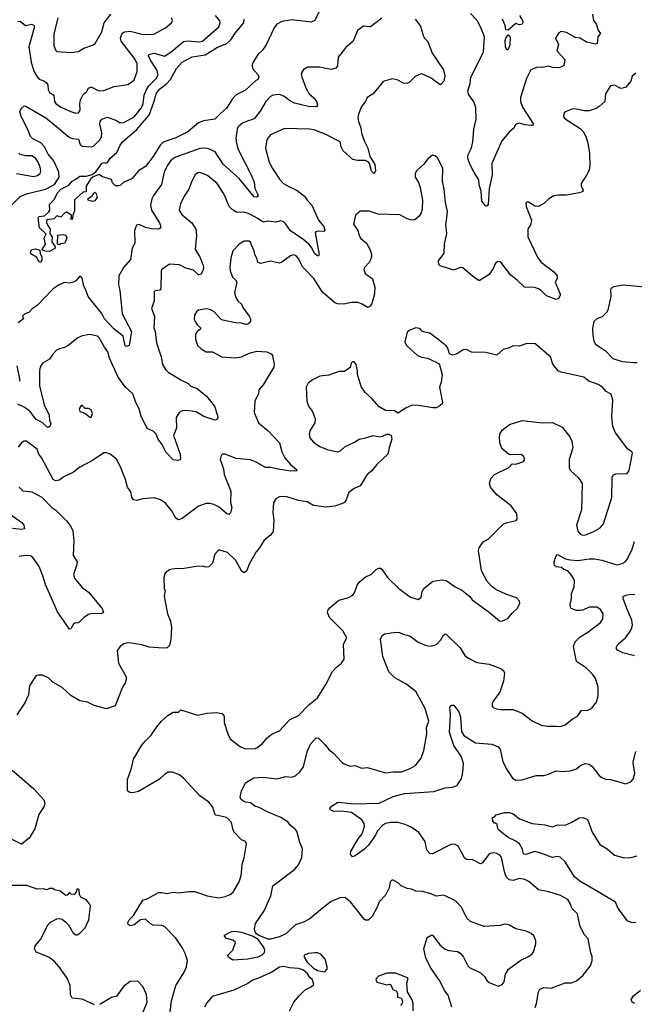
# Model space of a CAD drawing. Extents: x 1690054 to 1842981, y 782881 to 914114.
# Tile 479 of 656: x 1796260 to 1801122, y 820218 to 828001. Entities that reach past the tile are written whole.
import ezdxf

# ---------------------------------------------------------------- set-up
doc = ezdxf.new("R2010")
doc.units = 0

msp = doc.modelspace()

# ---------------------------------------------------------------- linework, layer by layer
at = {"layer": '0CON10XD'}
for points in [[(1798635.6, 828075), (1798595, 827993.8), (1798565, 827981.2), (1798415, 828000.8), (1798335, 827987.5), (1798293.8, 827966.2), (1798273.3, 827936.7), (1798208.5, 827801.5), (1798179.5, 827760.5), (1798144.7, 827725.3), (1798105.7, 827665), (1798099.2, 827645), (1798102, 827615), (1798146.2, 827565), (1798151.2, 827545), (1798145, 827527.5), (1798125, 827517.5), (1798046.9, 827443.1), (1797973, 827407), (1797944.4, 827375), (1797895, 827300), (1797849.7, 827260.3), (1797805, 827213.3), (1797715, 827202), (1797675, 827186.2), (1797590, 827115), (1797495, 827067.5), (1797395, 827033.8), (1797371.2, 827008.8), (1797315, 826918.1), (1797255, 826841.2), (1797198.8, 826805), (1797147.3, 826742.7), (1797083, 826717), (1797057, 826693), (1797045, 826687.5), (1797018.3, 826688.3), (1796995, 826710), (1796986.1, 826736.1), (1796915, 826758), (1796887.5, 826777.5), (1796840.3, 826759.7), (1796819.9, 826740.1), (1796786.2, 826685), (1796785, 826640), (1796761.7, 826638.3), (1796693, 826577), (1796692.5, 826485), (1796682.5, 826465), (1796675, 826420), (1796662.5, 826425), (1796670, 826435), (1796670, 826455), (1796630.7, 826479.3), (1796615, 826472.5), (1796585, 826440), (1796555, 826450), (1796532.5, 826427.5), (1796475, 826417.5), (1796473.3, 826396.7), (1796482, 826375), (1796500, 826345), (1796498.3, 826308.3), (1796517.5, 826285), (1796513.3, 826245), (1796540, 826205), (1796538.3, 826191.7), (1796495, 826168), (1796460.8, 826170.8), (1796440, 826180), (1796437.5, 826185), (1796463.3, 826225), (1796453, 826273), (1796470, 826305), (1796416.7, 826355), (1796405.6, 826435), (1796410.8, 826445), (1796455, 826450), (1796489.4, 826480.6), (1796498.1, 826495), (1796495, 826539.2), (1796531.5, 826578.5), (1796562, 826635), (1796585, 826661.3), (1796647.5, 826692.5), (1796673.8, 826725), (1796705, 826739.2), (1796735, 826762.5), (1796785, 826762.5), (1796833.5, 826776.5), (1796861.5, 826798.5), (1796908.9, 826865), (1796925, 826872.1), (1796945, 826866.9), (1796955, 826871.2), (1796974.4, 826905), (1797029.1, 826950.9), (1797055, 827010), (1797074, 827035), (1797186.8, 827133.2), (1797213.3, 827165), (1797283.5, 827246.5), (1797321.5, 827348.5), (1797338.6, 827415), (1797365, 827451.1), (1797418.1, 827491.9), (1797452, 827528), (1797499.2, 827615), (1797545, 827664.2), (1797623.3, 827706.7), (1797727, 827723), (1797825, 827783.6), (1797898.4, 827811.6), (1797929.8, 827840.2), (1797964.9, 827895.1), (1798032, 827975), (1798035.4, 828005)], [(1800790, 828045), (1800799.2, 827995), (1800821.7, 827961.7), (1800835.4, 827915.4), (1800854, 827895), (1800833.9, 827866.1), (1800828.8, 827811.2), (1800815, 827806), (1800745, 827822.5), (1800695, 827853.8), (1800655, 827860), (1800585, 827900), (1800542.3, 827907.7), (1800525, 827897.5), (1800497.5, 827855), (1800521.2, 827805), (1800510, 827755), (1800572, 827685), (1800563.3, 827635), (1800525, 827620.6), (1800475, 827623.1), (1800445, 827634.2), (1800392.9, 827622.9), (1800355, 827625.8), (1800302.5, 827605), (1800268.9, 827535), (1800222.2, 827385), (1800221.1, 827355), (1800237.9, 827307.9), (1800325.8, 827174.2), (1800317.5, 827165), (1800305, 827164.4), (1800255, 827170), (1800215, 827181.9), (1800187.5, 827175), (1800176.4, 827163.6), (1800171.2, 827145), (1800130, 827110), (1800075, 827042.5), (1799994.7, 826865), (1799997.8, 826775), (1799973, 826667), (1799965, 826540), (1799955, 826526.7), (1799945, 826528.8), (1799917.1, 826565), (1799911.4, 826645), (1799895.7, 826695.7), (1799891.2, 826735), (1799855, 826793.3), (1799822.7, 826852.7), (1799806.9, 826895), (1799805.6, 826915), (1799808.9, 826935), (1799833.2, 826986.8), (1799844.5, 827035.5), (1799852.5, 827135), (1799871.2, 827215), (1799867.6, 827307.6), (1799852.4, 827352.4), (1799810.7, 827410.7), (1799804.3, 827435.7), (1799822.9, 827495), (1799829.4, 827545), (1799928.5, 827745), (1799936.9, 827865), (1799909.1, 827939.1), (1799878, 827995), (1799825, 828050)], [(1796156.3, 826493.7), (1796265, 826603.5), (1796315, 826623.6), (1796465, 826661.1), (1796535, 826697.8), (1796571, 826755), (1796569.2, 826795), (1796529.6, 826885), (1796485, 826938.8), (1796456.9, 826996.9), (1796427.4, 827027.4), (1796365, 827057.6), (1796345, 827077.1), (1796323.5, 827133.5), (1796271.9, 827235), (1796262, 827275), (1796270.5, 827299.5), (1796295, 827320), (1796307.9, 827317.9), (1796468, 827225), (1796553.3, 827153.3), (1796650.9, 827070.9), (1796675, 827061.4), (1796725.3, 827055.3), (1796737.8, 827015), (1796751.8, 827001.8), (1796825, 826994.4), (1796845, 827001.4), (1796895, 827050), (1796907, 827073), (1796909.6, 827105), (1796892.7, 827175), (1796895.6, 827195), (1796909.2, 827215), (1796955, 827230), (1797025, 827203.8), (1797055, 827186.2), (1797085, 827187.2), (1797165, 827232.2), (1797222.5, 827305), (1797235.6, 827334.4), (1797244.8, 827405), (1797262, 827448), (1797285, 827480.8), (1797338.6, 827535), (1797354.3, 827565), (1797345.2, 827605), (1797295, 827679.5), (1797277.9, 827715), (1797281.5, 827725), (1797325, 827735.3), (1797405, 827713.1), (1797455.5, 827745), (1797555, 827828.8), (1797585, 827834.6), (1797683.8, 827826.2), (1797705, 827832.1), (1797835.8, 827945), (1797845.7, 827975), (1797842.2, 827992.2), (1797810, 828035)], [(1796245, 827985.7), (1796265, 827990), (1796305, 827955.6), (1796355, 827964.2), (1796374.3, 827954.3), (1796375.6, 827935), (1796332.5, 827785), (1796351.2, 827665), (1796372.8, 827592.8), (1796397.9, 827547.9), (1796415, 827530.6), (1796455, 827515.8), (1796471.9, 827501.9), (1796481.4, 827485), (1796486.5, 827445), (1796495.4, 827425.4), (1796530, 827405), (1796534.4, 827355), (1796545, 827339.2), (1796585, 827309.4), (1796665, 827274), (1796705, 827261.2), (1796725, 827264), (1796739.2, 827285), (1796736.4, 827336.4), (1796741.8, 827368.2), (1796761.8, 827408.2), (1796789.2, 827430.8), (1796805, 827460), (1796825, 827469.4), (1796885, 827439.2), (1796925, 827441.4), (1797006.7, 827473.3), (1797115, 827488.6), (1797145, 827505.7), (1797164.3, 827525), (1797188.3, 827591.7), (1797190.5, 827655), (1797167.7, 827695), (1797061.7, 827831.7), (1797057.3, 827855), (1797066.9, 827885), (1797075, 827897.5), (1797090, 827905), (1797135, 827910.5), (1797225, 827886.9), (1797315, 827884.5), (1797413.7, 827936.3), (1797462, 827975), (1797469.2, 827995), (1797462, 828015)], [(1796562.2, 828015), (1796531.1, 827885), (1796530, 827795), (1796545, 827757.5), (1796555, 827748.8), (1796665, 827740), (1796725, 827749.2), (1796766.7, 827775), (1796835, 827799.2), (1796856.6, 827813.4), (1796911.1, 827905), (1796929.4, 827975), (1796980.8, 828045)], [(1799125, 828013.8), (1799035, 827944), (1798980.7, 827949.3), (1798932.5, 827915), (1798898.7, 827831.3), (1798840.3, 827779.7), (1798780.6, 827705), (1798774.2, 827635.8), (1798761.7, 827618.3), (1798725, 827608.1), (1798667.9, 827617.9), (1798634.3, 827625.7), (1798535.9, 827624.1), (1798505, 827607.5), (1798486.7, 827575), (1798492, 827545), (1798525.5, 827455.5), (1798549.2, 827415), (1798589.8, 827379.8), (1798607.5, 827355), (1798616.2, 827325), (1798607.1, 827312.9), (1798545, 827314.5), (1798435, 827340), (1798395, 827360.6), (1798350, 827395), (1798315, 827408.9), (1798265, 827403.1), (1798245, 827392.9), (1798206.7, 827353.3), (1798163.1, 827276.9), (1798115, 827217.1), (1798024, 827186), (1797987.6, 827152.4), (1797980, 827135), (1797970.8, 827065), (1797974.5, 827025), (1797988.8, 826975), (1798092.2, 826775), (1798114.4, 826715.6), (1798120, 826665), (1798141.9, 826625), (1798145.7, 826605), (1798132.1, 826597.9), (1798115, 826601.2), (1797995.7, 826745.7), (1797868.4, 826858.4), (1797806, 826956), (1797755, 826979.6), (1797725, 826984.6), (1797685, 826981.5), (1797488.1, 826911.9), (1797453.3, 826885), (1797425.6, 826845), (1797404.2, 826795), (1797381.7, 826698.3), (1797318.5, 826611.5), (1797305.5, 826585), (1797295.5, 826535), (1797303.1, 826495), (1797366.5, 826395), (1797375.8, 826364.2), (1797369.4, 826350.6), (1797355, 826344.3), (1797301.8, 826348.2)], [(1799388, 828005), (1799430.5, 827950.5), (1799450.6, 827875), (1799461.4, 827855), (1799488, 827828), (1799521.8, 827735), (1799611.4, 827605), (1799624, 827555), (1799615.8, 827515), (1799595, 827490), (1799585, 827486.7), (1799515, 827537.5), (1799455, 827568.6), (1799435, 827571.4), (1799389.1, 827550.9), (1799343, 827507), (1799322.7, 827497.3), (1799295, 827498.6), (1799245, 827524.4), (1799207.3, 827532.7), (1799135, 827511.2), (1799055.7, 827414.3), (1799010, 827385), (1798995, 827353.3), (1798964.3, 827315.7), (1798939.4, 827255), (1798934.5, 827225), (1798939.5, 827195), (1798959.5, 827145), (1798962.7, 827102.7), (1798987.9, 827037.9), (1799014.4, 826985), (1799030, 826920), (1799068.9, 826855), (1799075.7, 826805), (1799065, 826782.5), (1799043.3, 826805), (1799027.5, 826865), (1799016.7, 826876.7), (1798995, 826887.5), (1798933.2, 826886.8), (1798895, 826895.5), (1798818.1, 826965), (1798802.5, 826995), (1798794, 827034), (1798676.2, 827095), (1798595, 827127.5), (1798555.4, 827135.4), (1798355, 827139.4), (1798245, 827089.2), (1798215.6, 827054.4), (1798205.8, 826985), (1798234.3, 826875), (1798258.6, 826825), (1798315, 826740), (1798346.6, 826706.6), (1798388.8, 826681.2), (1798455, 826650), (1798512.5, 826605), (1798533, 826573), (1798570.8, 826535), (1798622.5, 826415), (1798667.1, 826365), (1798673.8, 826336.2), (1798665, 826326.7), (1798625, 826330), (1798602.5, 826325), (1798596.7, 826315), (1798630, 826145), (1798625, 826134.3), (1798615, 826134.5), (1798595, 826149.5), (1798569.3, 826199.3), (1798546.2, 826226.2), (1798499.7, 826265), (1798401.2, 826331.2), (1798366.2, 826385), (1798345, 826404.5), (1798325, 826410.9), (1798285, 826400.8), (1798225, 826409.3), (1798185, 826399.3), (1798145, 826429.6), (1798075, 826466.2), (1798035, 826478.6), (1797985.8, 826475.8), (1797970.9, 826480.9), (1797939.7, 826499.7), (1797915.8, 826525), (1797886.9, 826595), (1797874.4, 826625), (1797822.5, 826705), (1797745, 826769.4), (1797685, 826792.9), (1797669.7, 826790.3), (1797649.2, 826775), (1797621.4, 826725), (1797598, 826662), (1797560, 826605), (1797532.5, 826545), (1797522, 826495), (1797542, 826462), (1797622.5, 826395), (1797653.1, 826345), (1797657.5, 826295), (1797648.9, 826185), (1797684.4, 826125), (1797710, 826065), (1797713.3, 826045), (1797707.8, 826015), (1797692.7, 825987.3), (1797675, 825982.5), (1797635, 826020.9), (1797575, 826035.4), (1797525, 826064), (1797445, 826068.8), (1797385, 826026), (1797378, 826015), (1797377.3, 825872.7), (1797368.1, 825861.9), (1797350.5, 825860.5)], [(1800212.5, 828035), (1800237.1, 827995), (1800240.8, 827975), (1800235, 827966.2), (1800215, 827960.8), (1800185, 827970), (1800125, 827918), (1800105, 827920), (1800101.5, 827955), (1800079.1, 828005)], [(1800115, 827760), (1800102.2, 827782.2), (1800100.8, 827835), (1800105, 827855.8), (1800125, 827880), (1800135, 827873.3), (1800138.9, 827858.9), (1800137.2, 827802.8), (1800128.1, 827771.9), (1800115, 827760)], [(1801135, 827576.7), (1801106.2, 827555), (1801094, 827515), (1801052.5, 827465), (1801015, 827456.2), (1800965, 827483.3), (1800935, 827476.7), (1800894.2, 827415.8), (1800888, 827355), (1800845, 827313.3), (1800821.2, 827298.8), (1800765, 827279.2), (1800725, 827280), (1800665, 827294.2), (1800634.4, 827295.6), (1800582.5, 827275), (1800566.4, 827263.6), (1800560.7, 827240.7), (1800566.7, 827225), (1800582.1, 827212.1), (1800695, 827140), (1800716.6, 827116.6), (1800737.5, 827077.5), (1800755, 827027.5), (1800766.7, 826945), (1800770, 826845), (1800765.4, 826815), (1800749.8, 826780.2), (1800701.4, 826705), (1800702.5, 826685), (1800716.7, 826655), (1800715, 826643.3), (1800687.6, 826632.4), (1800586.2, 826613.8), (1800525, 826614.4), (1800485, 826607.1), (1800445, 826585.8), (1800405, 826548), (1800365, 826523.8), (1800336.1, 826526.1), (1800285, 826557.5), (1800275, 826560), (1800265, 826550), (1800267.5, 826525), (1800310, 826415), (1800303.3, 826385), (1800280, 826345), (1800280, 826285), (1800357.6, 826117.6)], [(1796235, 826784.5), (1796368.3, 826761.7), (1796401.7, 826768.3), (1796422, 826785), (1796427.1, 826805), (1796423.1, 826835), (1796406.7, 826875), (1796385.7, 826905), (1796355, 826925.6), (1796305, 826925.6), (1796265, 826934.3), (1796252.2, 826945)], [(1800357.6, 826117.6), (1800385, 826082.9), (1800485, 826007.5), (1800511.4, 825975), (1800512.9, 825955), (1800496, 825925), (1800536.9, 825825), (1800522.7, 825797.3), (1800505, 825788), (1800427.9, 825817.9), (1800385, 825861.1), (1800365, 825872.9), (1800333.6, 825883.6), (1800252.5, 825885), (1800199.3, 825939.3), (1800145, 825980), (1800065, 826083.3), (1800045, 826090), (1800023.3, 826075), (1800006.7, 826035), (1799973.9, 825986.1), (1799895, 825937.5), (1799842.7, 825972.7), (1799765, 826038.8), (1799745, 826041.2), (1799695, 826021.2), (1799586.2, 826056.2), (1799576.2, 826066.2), (1799572, 826095), (1799617.5, 826155), (1799620.6, 826225), (1799638.3, 826311.7), (1799631.9, 826385), (1799635.5, 826414.5), (1799644.4, 826485), (1799628.1, 826555), (1799618.7, 826661.3), (1799605.4, 826725), (1799606.7, 826825), (1799567.5, 826905), (1799547.5, 826925), (1799525, 826928.8), (1799488.3, 826901.7), (1799453.8, 826855), (1799402.3, 826807.7), (1799388.8, 826785), (1799388.8, 826755), (1799415, 826712.5), (1799428, 826675), (1799447.5, 826575), (1799444.1, 826504.1), (1799435.4, 826474.6), (1799416.4, 826443.6), (1799385, 826418), (1799364.1, 826415.9), (1799325, 826427.1), (1799268.3, 826458.3), (1799095, 826462.9), (1799025, 826487.5), (1798954.2, 826485.8), (1798916.7, 826455), (1798900, 826385), (1798936.2, 826335), (1798944.3, 826294.3), (1798959.7, 826269.7), (1799004.2, 826234.2), (1799032.7, 826182.7), (1799044, 826145), (1799044, 826125), (1799028, 826085), (1798987.7, 826042.3), (1798981.2, 826025), (1798992, 825995), (1799050.9, 825950.9), (1799070, 825885), (1799066.6, 825833.4), (1799045, 825757.5), (1799033.3, 825735), (1799015, 825726.2), (1798965, 825755.8), (1798935, 825764.2), (1798885, 825764.2), (1798825, 825752.9), (1798775, 825754.4), (1798753.7, 825763.7), (1798655, 825845.8), (1798586.7, 825955), (1798499.2, 826045), (1798464.2, 826115), (1798445, 826137.5), (1798425, 826140.8), (1798403.3, 826135), (1798335, 826084.2), (1798315, 826075.7), (1798245, 826091.2), (1798163.9, 826073.9), (1798143.9, 826083.9), (1798136.2, 826115), (1798120, 826145), (1798116, 826175), (1798098, 826205), (1798085, 826242.5), (1798075, 826251.2), (1798035, 826251.2), (1797995, 826226.7), (1797945, 826173.3), (1797930, 826115), (1797922, 826045), (1797924.2, 826015), (1797943.3, 825965), (1797967.5, 825945), (1797978.8, 825925), (1797960, 825845), (1797969.2, 825805), (1797985, 825778.8), (1798015, 825752.5), (1798024.3, 825724.3), (1798075, 825657.5), (1798086.2, 825635), (1798085, 825612.5), (1798065.9, 825594.1), (1798045, 825590), (1798015, 825602), (1797966.9, 825603.1), (1797865.9, 825625.9), (1797855, 825630), (1797795, 825694.2), (1797765, 825709.2), (1797736.1, 825713.9), (1797675, 825703.3), (1797658.3, 825691.7), (1797642, 825665), (1797640.6, 825635), (1797647.1, 825615), (1797665, 825587.5), (1797691.2, 825565), (1797690, 825555), (1797662.9, 825537.1), (1797650, 825515), (1797652, 825475), (1797666.2, 825425), (1797695, 825398.8), (1797735, 825376.2), (1797785, 825376), (1797860, 825335), (1797965, 825328.1), (1798015, 825336.9), (1798082.4, 825367.6), (1798135, 825380.6), (1798214.2, 825374.2), (1798248.8, 825358.8), (1798260, 825345), (1798272.9, 825275), (1798270, 825255), (1798185.5, 825114.5), (1798152.5, 825075), (1798148.1, 825045), (1798119.4, 824985), (1798115.8, 824895), (1798149.2, 824815), (1798225, 824750.8), (1798314.2, 824655), (1798334.4, 824585), (1798357.4, 824537.4), (1798403.3, 824483.3), (1798448.8, 824445), (1798452.5, 824435), (1798405, 824431.9), (1798305, 824446.4), (1798245, 824462.1), (1798205, 824460.9), (1798125, 824504.5), (1798085, 824521.5), (1797972.1, 824532.1), (1797885, 824566.7), (1797865, 824567.5), (1797852.5, 824555), (1797846.7, 824525), (1797871.1, 824451.1), (1797878.1, 824405), (1797930, 824275), (1797928.1, 824185), (1797937.1, 824145), (1797927.4, 824102.6), (1797915, 824088), (1797895, 824097.1), (1797837.6, 824147.6), (1797795, 824169.2), (1797765, 824177.5), (1797735, 824176), (1797675, 824154), (1797545, 824058.8), (1797515, 824046.2), (1797495, 824060), (1797461.7, 824121.7), (1797415.5, 824175.5), (1797374.2, 824204.2), (1797325, 824220.8), (1797235, 824212.9), (1797185, 824199.2), (1797160, 824205), (1797147.5, 824225), (1797137.9, 824267.9), (1797112.5, 824305), (1797096, 824365), (1797058, 824465), (1797025, 824526.7), (1796976.1, 824566.1), (1796946.4, 824576.4), (1796925, 824576.7), (1796836.7, 824515), (1796735.6, 824464.4), (1796686.4, 824423.6), (1796605, 824383.8), (1796575, 824360.8), (1796544.3, 824354.3), (1796525.9, 824365.9), (1796435.5, 824535.5), (1796411.4, 824565), (1796398, 824605), (1796315, 824670), (1796295, 824668), (1796273.8, 824655), (1796247.9, 824622.1)], [(1796835, 826562.5), (1796803, 826573), (1796800, 826585), (1796833, 826607), (1796855, 826637.5), (1796865, 826627.5), (1796872.5, 826595), (1796855, 826570), (1796835, 826562.5)], [(1797301.8, 826348.2), (1797255, 826359.2), (1797205, 826380.8), (1797183.9, 826376.1), (1797166.9, 826333.1), (1797170.6, 826235), (1797150, 826195), (1797135.7, 826105.7), (1797083.9, 826045), (1797043.1, 825975), (1797041.9, 825905), (1797053.4, 825863.4), (1797070.5, 825675), (1797144.7, 825535), (1797125, 825424.4), (1797106, 825416), (1797095, 825423.8), (1797077.9, 825497.9), (1797006.9, 825555), (1796932.2, 825635), (1796909.4, 825679.4), (1796802.4, 825812.4), (1796780.9, 825870.9), (1796768.5, 825895), (1796755, 825956.7), (1796735, 825973.3), (1796703.2, 825936.8), (1796685, 825926), (1796655, 825917.5), (1796615, 825922.5), (1796573.3, 825905), (1796525.7, 825874.3), (1796398.9, 825741.1), (1796360, 825715), (1796333.6, 825686.4), (1796300, 825675), (1796283, 825657), (1796290, 825635), (1796247.5, 825605)], [(1796575, 826220), (1796560, 826225), (1796561.7, 826298.3), (1796605, 826302.5), (1796626.1, 826296.1), (1796632.5, 826275), (1796617.5, 826235), (1796585, 826230), (1796575, 826220)], [(1796425, 826082.5), (1796415, 826087.5), (1796394, 826124), (1796349.3, 826149.3), (1796346.7, 826165), (1796356.4, 826183.6), (1796385, 826190), (1796420, 826180), (1796420.7, 826150.7), (1796436.2, 826125), (1796435, 826100), (1796425, 826082.5)], [(1801205, 825886), (1801035, 825903.3), (1800960.7, 825889.3), (1800937.5, 825875), (1800933.3, 825865), (1800937.5, 825815), (1800913.3, 825705), (1800902.5, 825685), (1800867.3, 825652.7), (1800825, 825636.2), (1800801.2, 825615), (1800790.3, 825559.7), (1800792.9, 825505), (1800800.7, 825460.7), (1800815, 825436.2), (1800891.2, 825385), (1800951.7, 825321.7), (1801025, 825298), (1801115, 825291.2), (1801145, 825290)], [(1797350.5, 825860.5), (1797332.3, 825857.7), (1797325, 825850), (1797323.8, 825775), (1797301.7, 825718.3), (1797325.8, 825655), (1797320.8, 825565), (1797332, 825535), (1797343.3, 825445), (1797378.8, 825335), (1797390.8, 825275), (1797414.6, 825234.6), (1797434.6, 825214.6), (1797535, 825152.5), (1797593.3, 825125), (1797615, 825104), (1797663.8, 825085), (1797737.1, 825025), (1797800.6, 824945), (1797828, 824865), (1797825, 824842.5), (1797803.9, 824836.1), (1797716, 824865), (1797655, 824899.6), (1797578.3, 824911.7), (1797545, 824908.6), (1797521.2, 824895), (1797498, 824855), (1797500.6, 824775), (1797490, 824745), (1797478, 824715), (1797530.6, 824565), (1797533.3, 824525), (1797514.2, 824515.8), (1797475, 824520.6), (1797419.7, 824579.7), (1797385, 824646.2), (1797355.7, 824685), (1797338.6, 824725), (1797315, 824748.9), (1797275, 824765.5), (1797262, 824782), (1797221.2, 824865), (1797205.4, 824925.4), (1797177.5, 824975), (1797155, 825043.3), (1797095, 825099.2), (1797038.6, 825175), (1796970.9, 825325), (1796958.5, 825375), (1796930.8, 825410.8), (1796890, 825485), (1796875, 825500), (1796815, 825512.5), (1796755, 825502.5), (1796720, 825485), (1796643.8, 825425), (1796615, 825409.4), (1796575, 825400), (1796552.4, 825387.6), (1796522, 825358), (1796495, 825316), (1796440, 825285), (1796422.9, 825255), (1796415.6, 825225), (1796415.4, 825105.4), (1796452.7, 824955), (1796493.3, 824875), (1796496, 824835), (1796507.5, 824805), (1796497.5, 824785), (1796485, 824776.7), (1796475, 824781.2), (1796437.6, 824817.6), (1796389.1, 824839.1), (1796341.5, 824905), (1796295, 824936.7), (1796245, 824961.5)], [(1798682.2, 822745), (1798735, 822849.2), (1798766.3, 822883.7), (1798806.6, 822913.4), (1798828, 822945), (1798820.8, 823065), (1798848.6, 823115), (1798815, 823170), (1798710, 823275), (1798695.8, 823315), (1798700, 823335), (1798715.5, 823354.5), (1798785, 823412.5), (1798855, 823430), (1798895, 823450.8), (1798909.8, 823470.2), (1798929.8, 823530.2), (1798944.2, 823555), (1798993.3, 823595), (1799043, 823617), (1799078.8, 823655), (1799100, 823665), (1799115, 823664), (1799125, 823656), (1799170.6, 823590.6), (1799260, 823505), (1799352, 823435), (1799415, 823416.2), (1799435.7, 823435), (1799445, 823480), (1799455.8, 823505), (1799527.1, 823562.9), (1799605, 823572.5), (1799635, 823567.1), (1799705, 823518.6), (1799755, 823494), (1799821.2, 823441.2), (1799840, 823415), (1799977.5, 823315), (1800055, 823247.5), (1800075, 823246.7), (1800121.7, 823268.3), (1800155, 823310), (1800194.1, 823345.9), (1800217.5, 823385), (1800213.3, 823405), (1800189.5, 823429.5), (1800105, 823459.4), (1800026.7, 823496.7), (1799995, 823520), (1799958.8, 823558.8), (1799914.4, 823645), (1799889.2, 823805), (1799895, 823826.7), (1799925.8, 823874.2), (1799970.3, 823899.7), (1800085, 824012.5), (1800115, 824027.1), (1800187.3, 824042.7), (1800196.2, 824055), (1800192, 824095), (1800146.9, 824156.9), (1800034.4, 824245), (1799984.2, 824305), (1799976, 824335), (1799985.9, 824374.1), (1800015.8, 824404.2), (1800128.7, 824461.3), (1800155, 824490), (1800185, 824486.7), (1800225, 824500), (1800245, 824508.8), (1800256, 824525), (1800245, 824550), (1800225, 824562.5), (1800145, 824560), (1800125.9, 824565.9), (1800075, 824611.2), (1800058.1, 824655), (1800054.5, 824695), (1800059.4, 824725), (1800077.1, 824755), (1800135, 824801.4), (1800235, 824831.4), (1800395.8, 824814.2), (1800475, 824816.9), (1800550.2, 824780.2), (1800612.4, 824702.4), (1800627.9, 824667.9), (1800637, 824617), (1800605.6, 824525), (1800605.8, 824455), (1800616.8, 824436.8), (1800679.3, 824379.3), (1800710, 824335), (1800704.5, 824125.5), (1800663.6, 824005), (1800676.4, 823956.4), (1800695, 823933.8), (1800715, 823926), (1800735, 823928), (1800797.4, 823952.6), (1800851.2, 823985), (1800878.6, 824015), (1800943, 824223), (1800947.1, 824385), (1800957.1, 824402.9), (1800975, 824412), (1801065, 824414), (1801082.3, 824437.7), (1801106.7, 824575), (1801102.5, 824585), (1801068.3, 824608.3), (1801056, 824626), (1800973.9, 824733.9), (1800951.2, 824785), (1800943.3, 824865), (1800953, 824993), (1800939.3, 825039.3), (1800900.7, 825060.7), (1800870, 825095), (1800837, 825117), (1800762.3, 825142.3), (1800723.9, 825173.9), (1800543.9, 825213.9), (1800520, 825225), (1800476.4, 825276.4), (1800460, 825335), (1800335, 825440), (1800265, 825437.5), (1800215, 825420), (1800165, 825422.5), (1800126.4, 825403.6), (1800085, 825392.5), (1800035, 825348.8), (1799935, 825373.8), (1799885, 825368.8), (1799835, 825373.3), (1799795, 825392.5), (1799768.3, 825391.7), (1799719.5, 825360.5), (1799685, 825349.2), (1799660.6, 825360.6), (1799647.1, 825405), (1799635, 825423.8), (1799566.7, 825475), (1799505, 825524), (1799465, 825530), (1799445, 825538.8), (1799425, 825558.8), (1799395, 825566), (1799345, 825546), (1799325, 825530), (1799307.5, 825455), (1799320, 825425), (1799407, 825347), (1799441.7, 825331.7), (1799485, 825324), (1799554.2, 825294.2), (1799574, 825284), (1799581.2, 825271.2), (1799602, 825195), (1799593.8, 825135), (1799580, 825095), (1799604, 824975), (1799601.2, 824965), (1799576.4, 824943.6), (1799555, 824933.1), (1799528.7, 824931.3), (1799415, 824952.2), (1799365, 824952.9), (1799310.7, 824929.3), (1799255, 824890), (1799225, 824908.8), (1799155, 824910.8), (1799105, 824939.2), (1799046.1, 825006.1), (1798993.5, 825053.5), (1798964.5, 825095), (1798953, 825127), (1798931.2, 825195), (1798932.5, 825225), (1798921.2, 825275), (1798905, 825296.7), (1798893.9, 825296.1), (1798883.3, 825285), (1798875, 825250), (1798830.7, 825219.3), (1798785, 825220), (1798705, 825191.2), (1798635, 825183.8), (1798575.6, 825154.4), (1798542.4, 825127.6), (1798525.8, 825095), (1798530.8, 824985), (1798545.8, 824945.8), (1798575, 824902.5), (1798598, 824845), (1798593.8, 824815), (1798555, 824750), (1798551.2, 824725), (1798556.1, 824696.1), (1798585, 824660), (1798635, 824628), (1798692.7, 824602.7), (1798775, 824584.2), (1798797.9, 824592.1), (1798835, 824627.5), (1798902.4, 824657.6), (1798944.5, 824685.5), (1798995, 824694.3), (1799055, 824714.4), (1799105, 824704.3), (1799131.4, 824708.6), (1799165, 824723.8), (1799183.6, 824723.6), (1799197.5, 824715), (1799203.8, 824685), (1799184, 824616), (1799171.2, 824565), (1799086, 824485), (1799045, 824434), (1799010, 824405), (1798953.3, 824315), (1798905, 824293.8), (1798865, 824263.3), (1798842, 824205), (1798828.8, 824185), (1798813.3, 824175), (1798752.5, 824155), (1798685, 824148.5), (1798585, 824161.4), (1798535, 824188.6), (1798465, 824200), (1798365, 824230.8), (1798315, 824228.8), (1798285, 824213.3), (1798268.8, 824185), (1798262.5, 824105), (1798270, 824045), (1798264, 823955), (1798243.2, 823926.8), (1798193.2, 823886.8), (1798156, 823825), (1798130, 823795), (1798078.3, 823701.7), (1798055, 823641.2), (1798035, 823628), (1798014.3, 823645), (1797968.6, 823725), (1797905, 823790), (1797835, 823810), (1797803.8, 823775), (1797784.2, 823705.8), (1797755, 823676.2), (1797735, 823672.5), (1797705, 823680), (1797655, 823678.1), (1797545, 823659.4), (1797505, 823662.9), (1797465, 823658), (1797445, 823651.2), (1797410, 823625), (1797400, 823595), (1797403.8, 823505), (1797410, 823485), (1797403.3, 823445), (1797430, 823305), (1797454, 823245), (1797460, 823195), (1797455.8, 823104.2), (1797445.9, 823054.1), (1797425.8, 823034.2), (1797395, 823032.5), (1797285, 823039.4), (1797225, 823060), (1797145, 823072.9), (1797115, 823074.3), (1797085, 823065.7), (1797054, 823045), (1797031.2, 823015), (1797041.2, 822915), (1797060.8, 822880.8), (1797101.2, 822805), (1797103.3, 822785), (1797093.3, 822755), (1797073.3, 822725), (1797015, 822577.5), (1796947.9, 822552.1), (1796849.1, 822579.1), (1796796.5, 822606.5), (1796737, 822617), (1796665, 822658), (1796595, 822721.4), (1796522.5, 822765), (1796490, 822795), (1796439.3, 822819.3), (1796405, 822820), (1796387, 822813), (1796336.7, 822735), (1796328.8, 822665), (1796300.3, 822599.7), (1796237.1, 822505)], [(1796238.5, 825265), (1796260.5, 825149.5), (1796255, 825144)], [(1796815, 824857.5), (1796825, 824860), (1796836.7, 824885), (1796826.4, 824916.4), (1796805, 824927.5), (1796778.3, 824928.3), (1796755, 824950), (1796745, 824950), (1796731.2, 824925), (1796735, 824903.3), (1796775, 824890), (1796815, 824857.5)], [(1796255.7, 824305.7), (1796285, 824276.2), (1796355, 824268.8), (1796435, 824226.7), (1796513.3, 824145), (1796545, 824123.8), (1796630.3, 824040.3), (1796664.6, 823994.6), (1796679.4, 823959.4), (1796689.1, 823885), (1796682.9, 823765), (1796714.2, 823714.2), (1796710, 823685), (1796685.6, 823615), (1796692.9, 823585), (1796755, 823512.5), (1796805.5, 823475.5), (1796912.5, 823345), (1796922.5, 823315), (1796906.1, 823303.9), (1796835, 823306), (1796805, 823300), (1796766.7, 823275), (1796725, 823232.5), (1796695, 823230), (1796685, 823222.5), (1796665.7, 823184.3), (1796655, 823183.8), (1796560.3, 823320.3), (1796465.3, 823535), (1796443.2, 823603.2), (1796415, 823679.4), (1796365, 823748.8), (1796345, 823762), (1796305, 823766), (1796255, 823757.5)], [(1796145, 824118.6), (1796276, 824025), (1796292, 824005), (1796297.5, 823975), (1796275, 823970), (1796185, 823982.1)], [(1799679.1, 820195), (1799649.7, 820289.7), (1799624, 820324), (1799581.6, 820405), (1799509, 820509), (1799473.2, 820585), (1799456.9, 820655), (1799484.3, 820745), (1799515, 820763.8), (1799525, 820763.8), (1799587.5, 820685), (1799625, 820654.2), (1799655, 820642), (1799724.1, 820634.1), (1799745, 820621.2), (1799770.9, 820590.9), (1799805, 820521.2), (1799818.6, 820508.6), (1799905.6, 820465.6), (1799937, 820437), (1799955.9, 820405.9), (1799975, 820388.8), (1800045, 820360), (1800076.1, 820373.9), (1800093.3, 820395), (1800103.8, 820455), (1800126.2, 820495), (1800223.4, 820566.6), (1800285, 820594.2), (1800315, 820616.7), (1800325, 820632.5), (1800342.5, 820695), (1800342.3, 820722.3), (1800328.3, 820758.3), (1800306.6, 820776.6), (1800266.7, 820795), (1800184.2, 820814.2), (1800133.9, 820843.9), (1800115, 820848.8), (1800095, 820850), (1800060.7, 820839.3), (1799935, 820832.9), (1799825, 820872), (1799797.9, 820897.9), (1799755, 820986.2), (1799706.4, 821036.4), (1799615, 821080), (1799555, 821072.5), (1799515, 821091.2), (1799445, 821110), (1799395, 821112.5), (1799358.3, 821128.3), (1799325, 821134), (1799277.5, 821155), (1799255, 821176.7), (1799215, 821197.5), (1799205, 821197.5), (1799190, 821185), (1799182.3, 821137.7), (1799155, 821080), (1799103.4, 821026.6), (1799088.6, 820985), (1799048.3, 820911.7), (1799017.5, 820882.5), (1798995, 820882.5), (1798985, 820890), (1798877.4, 821027.4), (1798831.7, 821061.7), (1798792, 821058), (1798725, 821029.4), (1798640, 820965), (1798555, 820892), (1798505, 820867.2), (1798443.1, 820846.9), (1798365, 820775.4), (1798315, 820751.9), (1798245, 820731.5), (1798225, 820731.2), (1798151.8, 820761.8), (1798133.4, 820773.4), (1798121.5, 820791.5), (1798117.1, 820815), (1798124.2, 820855), (1798193.4, 820956.6), (1798246.1, 821076.1), (1798263.8, 821155), (1798435, 821283.8), (1798465, 821320), (1798491.2, 821378.8), (1798497.7, 821447.7), (1798477.1, 821497.1), (1798452.9, 821585), (1798437.1, 821605), (1798402, 821632), (1798380.3, 821660.3), (1798325.2, 821695.2), (1798225.3, 821735.3), (1798154.3, 821774.3), (1798119.2, 821785), (1798085, 821809.5), (1798045, 821816), (1798025, 821826), (1798009.7, 821839.7), (1798003.5, 821855), (1798015.3, 821905), (1798050.1, 821969.9), (1798111.7, 822008.3), (1798182.4, 822012.4), (1798295, 821998.6), (1798365, 822018.6), (1798415, 822013.1), (1798443.8, 822025), (1798476, 822055), (1798504.2, 822095), (1798535, 822212.5), (1798560.8, 822275), (1798605, 822323.8), (1798625, 822321.2), (1798675, 822272), (1798705, 822232.5), (1798743.6, 822203.6), (1798805, 822134), (1798827.6, 822117.6), (1798875, 822100.8), (1798915, 822104.2), (1798965, 822084), (1799010.7, 822089.3), (1799155, 822046), (1799215, 822055.8), (1799284.1, 822055.9), (1799355, 822084), (1799390, 822105), (1799437, 822163), (1799458, 822225), (1799480, 822355), (1799477.1, 822405), (1799497.5, 822455), (1799468.1, 822555), (1799395, 822689.2), (1799315, 822750.6), (1799228.3, 822798.3), (1799180.5, 822845), (1799132.7, 822967.3), (1799114.4, 823105), (1799126.8, 823133.2), (1799145, 823146), (1799235, 823158.8), (1799265, 823156.2), (1799292.7, 823142.7), (1799345, 823130.8), (1799410.9, 823080.9), (1799475, 823052.9), (1799505, 823049.2), (1799545, 823057.1), (1799562.8, 823067.2), (1799592.6, 823097.4), (1799613.3, 823135), (1799625, 823146.7), (1799635, 823143.3), (1799745, 823036), (1799782.5, 822975), (1799803.8, 822955), (1799875, 822920), (1799975, 822907.1), (1800065, 822871.4), (1800086, 822855), (1800094.2, 822835), (1800087.9, 822772.1), (1800058.8, 822685), (1800005.9, 822614.1), (1799998, 822595), (1799998.8, 822575), (1800006.7, 822565), (1800033, 822553), (1800065, 822548), (1800165, 822548), (1800235, 822520), (1800315, 822457.1), (1800385, 822424), (1800435.9, 822415.9), (1800505, 822415.7), (1800535, 822414.3), (1800575, 822425.8), (1800629.5, 822470.5), (1800673.3, 822495), (1800705, 822538.8), (1800755, 822542), (1800782.5, 822555), (1800823.6, 822606.4), (1800836.2, 822655), (1800836.2, 822725), (1800814, 822795), (1800789.3, 822829.3), (1800745, 822873.8), (1800665, 822927.5), (1800640, 823045), (1800655, 823082), (1800695, 823123.3), (1800755, 823158.5), (1800855.5, 823234.5), (1800873.1, 823265), (1800874.4, 823305), (1800855, 823339.2), (1800825, 823356.9), (1800765, 823355.6), (1800715, 823332), (1800695, 823330), (1800665, 823331.4), (1800623.3, 823345), (1800616.2, 823356.2), (1800615.8, 823375), (1800625.7, 823425), (1800624.2, 823465.8), (1800646.2, 823515), (1800648, 823565), (1800636.2, 823595), (1800613.5, 823623.5), (1800595, 823644.2), (1800565, 823654.3), (1800545, 823669.2), (1800505, 823676.2), (1800490, 823685), (1800488, 823715), (1800502.5, 823757.5), (1800515, 823773.3), (1800578.9, 823738.9), (1800615, 823730), (1800675, 823726.4), (1800765, 823738.9), (1800808.3, 823738.3), (1800865, 823728.2), (1800985, 823692.7), (1801025, 823701.9), (1801048.8, 823715), (1801065, 823733.3), (1801104, 823815), (1801124.2, 823875)], [(1801122.4, 822972.4), (1801030, 822995), (1800985, 823018.8), (1800977.5, 823035), (1800995, 823067.5), (1801052.5, 823115), (1801087.6, 823162.4), (1801100, 823185), (1801106.5, 823215), (1801102.5, 823255), (1801063.1, 823345), (1801034, 823425), (1801035, 823440), (1801055, 823452.5), (1801095, 823459.2), (1801125, 823456.9)], [(1797451.2, 820155), (1797461.4, 820245), (1797496.5, 820365), (1797559.5, 820465), (1797580, 820515), (1797587.3, 820565), (1797568.3, 820618.3), (1797545, 820667.5), (1797495, 820740.8), (1797405, 820832.9), (1797385, 820839.4), (1797315, 820844), (1797293.3, 820855), (1797255, 820891.2), (1797215, 820884.2), (1797165, 820846.2), (1797135, 820838.8), (1797117.5, 820847.5), (1797116.7, 820865), (1797126.2, 820885), (1797159.7, 820920.3), (1797235, 821041.2), (1797275, 821054), (1797358.3, 821101.7), (1797385, 821102.5), (1797425, 821093.5), (1797475, 821103.1), (1797515, 821099.4), (1797600.3, 821109.7), (1797645, 821108.9), (1797744.3, 821075.7), (1797835, 821060), (1797885, 821070), (1797925, 821086), (1797948, 821105), (1797996, 821185), (1798012, 821235), (1798018, 821285), (1798020, 821325), (1798035.8, 821375), (1798053.3, 821485), (1798047.5, 821505), (1798015, 821517.5), (1797960, 821575), (1797948.8, 821595), (1797936, 821655), (1797907, 821687), (1797888.1, 821698.1), (1797812.6, 821712.6), (1797803.6, 821723.6), (1797786.9, 821775), (1797755, 821815.8), (1797685.3, 821865.3), (1797556.9, 822005), (1797525, 822032.2), (1797467.7, 822052.3), (1797435, 822052.5), (1797405.5, 822034.5), (1797365, 821996), (1797199.5, 821900.5), (1797155, 821888.8), (1797132, 821892), (1797113.9, 821903.9), (1797114, 821995), (1797143.8, 822085), (1797159.2, 822155), (1797226, 822265), (1797252.9, 822297.1), (1797301.2, 822345), (1797345, 822411.2), (1797382.5, 822455), (1797430.6, 822499.4), (1797475, 822525.7), (1797515, 822525.7), (1797535, 822544.3), (1797666.1, 822503.9), (1797741.7, 822518.3), (1797815, 822523.8), (1797860, 822515), (1797877.5, 822495), (1797876.7, 822445), (1797906, 822355), (1797925, 822316.2), (1797999.1, 822259.1), (1798038.3, 822238.3), (1798115, 822236.2), (1798136.7, 822245), (1798181.7, 822278.3), (1798215, 822320), (1798255, 822353.8), (1798315, 822378.8), (1798395, 822467.5), (1798465, 822501.4), (1798547.5, 822585), (1798615, 822641.4), (1798682.2, 822745)], [(1800337, 820193), (1800348.9, 820225), (1800362.9, 820315), (1800375, 820336.2), (1800405, 820349.2), (1800465, 820346.2), (1800575, 820386), (1800625, 820388), (1800665, 820403.8), (1800714.2, 820445.8), (1800775, 820522.5), (1800788.8, 820565), (1800788, 820595), (1800778, 820625), (1800755.8, 820735), (1800725, 820770), (1800690.5, 820840.5), (1800671.7, 820931.7), (1800628.3, 820978.3), (1800615.6, 821015.6), (1800595, 821046.2), (1800538.9, 821078.9), (1800446.5, 821106.5), (1800365, 821121.9), (1800288.9, 821188.9), (1800256.7, 821205), (1800215, 821212.2), (1800165, 821196.5), (1800131.9, 821201.9), (1800109.1, 821225), (1800094.6, 821265), (1800070.3, 821380.3), (1800057.4, 821397.4), (1800035, 821410.8), (1800005, 821415.8), (1799975, 821405.8), (1799922, 821335), (1799905, 821328.6), (1799845, 821358.5), (1799795, 821361.8), (1799779.6, 821375), (1799728, 821468), (1799705, 821480), (1799675.7, 821484.3), (1799525, 821406.2), (1799505, 821408.8), (1799480.8, 821435), (1799466.9, 821505), (1799418, 821575), (1799357.3, 821617.3), (1799309.5, 821639.5), (1799255.3, 821655.3), (1799195, 821654.7), (1799155, 821646.9), (1799130.3, 821629.7), (1799091.8, 821588.2), (1799075, 821554.4), (1799018.5, 821475), (1798986.8, 821443.2), (1798915, 821390), (1798892.7, 821382.7), (1798875.8, 821405), (1798880.5, 821425), (1798937.8, 821525), (1798968.8, 821565), (1798987.1, 821622.9), (1798985.8, 821645.8), (1798965.9, 821675.9), (1798885, 821734.3), (1798805, 821744.3), (1798745, 821742), (1798717.5, 821755), (1798712.5, 821765), (1798726.1, 821783.9), (1798775, 821813.3), (1798785.9, 821814.1), (1798905, 821801.9), (1799102.4, 821807.6), (1799215, 821860.4), (1799305, 821884), (1799535, 821899.6), (1799625, 821927.5), (1799682.5, 821935), (1799721.7, 821948.3), (1799755, 822003.3), (1799766.6, 822053.4), (1799771.3, 822121.3), (1799754.2, 822174.2), (1799695, 822264), (1799660, 822365), (1799667.5, 822505), (1799664, 822565), (1799675, 822582.5), (1799695, 822582.5), (1799735, 822530), (1799746.6, 822486.6), (1799756.2, 822375), (1799772.3, 822342.3), (1799865, 822283.1), (1799995, 822273.8), (1800045, 822254), (1800060.8, 822235), (1800082, 822135), (1800113, 822073), (1800158.8, 822005), (1800185, 821990), (1800235, 821990.8), (1800345, 822026), (1800405, 822026.2), (1800443.9, 822036.1), (1800505, 822063.8), (1800555, 822058), (1800615, 822062), (1800660, 822075), (1800705, 822110.8), (1800735, 822122), (1800765, 822115.8), (1800785, 822100), (1800845, 822026), (1800865, 822010.8), (1800895, 821998), (1800935, 821994), (1801055, 821961.2), (1801093.6, 821976.4), (1801113.6, 821996.4), (1801127.3, 822045), (1801115.3, 822105), (1801112, 822135), (1801133.4, 822216.6)], [(1796199.2, 822069.2), (1796371.7, 821921.7), (1796450, 821835), (1796460, 821805), (1796454, 821785), (1796412.7, 821717.3), (1796379.2, 821605), (1796335, 821531.2), (1796275, 821482.5), (1796168, 821535)], [(1801135, 820860.8), (1801096.1, 820863.9), (1801067.7, 820877.7), (1800993.3, 820975), (1800973.8, 821025), (1800804.2, 821124.2), (1800689.8, 821189.8), (1800648.5, 821225), (1800575, 821343.1), (1800535, 821379.5), (1800515, 821385.5), (1800475, 821376.9), (1800375, 821415.5), (1800335, 821424.6), (1800265, 821401.8), (1800245, 821404.3), (1800236.4, 821445), (1800213.3, 821485), (1800185, 821507.5), (1800125, 821537.1), (1800050.8, 821595), (1800040, 821615), (1800038.3, 821638.3), (1800025, 821650), (1800015, 821650), (1800002.5, 821665), (1800000, 821695), (1800015, 821700), (1800030, 821715), (1800095, 821732.9), (1800135, 821734.3), (1800165, 821724.2), (1800215, 821682.9), (1800315, 821645.8), (1800415, 821637.1), (1800475, 821620.8), (1800515, 821635.6), (1800575, 821634.3), (1800623.8, 821653.8), (1800685, 821691.2), (1800713.6, 821693.6), (1800744, 821684), (1800755, 821672.5), (1800787.6, 821577.6), (1800850, 821480), (1800906.9, 821446.9), (1800965, 821397.1), (1801035, 821377.1), (1801085, 821375.7), (1801145, 821390)], [(1796852.1, 820212.1), (1796755, 820258.1), (1796675, 820266), (1796662, 820292), (1796659.1, 820365), (1796635.5, 820425), (1796571.4, 820515), (1796535, 820555.8), (1796489.3, 820589.3), (1796389.5, 820629.5), (1796376.2, 820655), (1796381.2, 820678.8), (1796425, 820730), (1796485, 820847.5), (1796505, 820866.7), (1796555, 820893.3), (1796575, 820896.7), (1796595, 820890), (1796625, 820867.5), (1796646.7, 820845), (1796680, 820785), (1796705, 820766.7), (1796715, 820766.7), (1796735, 820780), (1796777.9, 820822.1), (1796806.2, 820885), (1796820, 820995), (1796813, 821013), (1796785, 821042.5), (1796743.3, 821065), (1796732.5, 821085), (1796730, 821125), (1796715, 821130), (1796707, 821103), (1796690, 821085), (1796668.3, 821088.3), (1796655, 821100), (1796635, 821080), (1796625, 821077.5), (1796580.7, 821110.7), (1796535, 821122.5), (1796521.7, 821131.7), (1796495, 821132.5), (1796475, 821123.3), (1796445, 821130), (1796398.3, 821128.3), (1796315.7, 821155.7), (1796196.4, 821156.4)], [(1797945, 820566), (1797910.7, 820590.7), (1797907.5, 820605), (1797946.7, 820645), (1797967.5, 820705), (1797945, 820723.8), (1797895, 820737.5), (1797880, 820755), (1797880, 820765), (1797935, 820792), (1797965, 820795.7), (1798015, 820788.1), (1798106.4, 820756.4), (1798137.3, 820737.3), (1798191.5, 820665), (1798197.8, 820645), (1798194.3, 820625), (1798176, 820605), (1798145, 820590.6), (1798065, 820574.4), (1797945, 820566)], [(1798675, 820473.3), (1798692.5, 820495), (1798692.5, 820515), (1798677.5, 820575), (1798643, 820613), (1798615, 820623.3), (1798595, 820623.3), (1798541.7, 820618.3), (1798512.5, 820605), (1798507.5, 820595), (1798535, 820551.2), (1798585, 820502), (1798615, 820484.3), (1798675, 820473.3)], [(1798393.3, 820165), (1798429.2, 820235), (1798472, 820285), (1798517.6, 820332.4), (1798566.7, 820355), (1798586, 820375), (1798575, 820411.2), (1798555, 820429.2), (1798533, 820463), (1798498.8, 820488.8), (1798465, 820501.2), (1798395.5, 820505.5), (1798345.6, 820515.6), (1798315, 820510.6), (1798255, 820472.2), (1798155.7, 820425.7), (1798105, 820408.8), (1798065, 820382.1), (1797955, 820328.9), (1797781.5, 820278.5), (1797740.2, 820229.8), (1797721.9, 820195)], [(1799372.5, 820165), (1799373.3, 820225), (1799363.6, 820253.6), (1799327, 820317), (1799323.3, 820385), (1799332.5, 820425), (1799235, 820462.5), (1799165, 820463.3), (1799099.3, 820440.7), (1799077.5, 820415), (1799085, 820392.5), (1799165, 820372.5), (1799185, 820376.7), (1799195, 820372.5), (1799212.5, 820335), (1799237.5, 820325), (1799247.5, 820305), (1799250, 820275), (1799280, 820265), (1799287.5, 820235), (1799273.9, 820206.1)], [(1797216, 820105), (1797268.6, 820235), (1797262.5, 820295), (1797235, 820357.5), (1797195, 820400), (1797135, 820397.5), (1797085, 820360), (1797027, 820283), (1796985, 820271.4), (1796895, 820215.7)], [(1801126.7, 820225), (1801103.8, 820235), (1801097.1, 820255), (1801115, 820284), (1801171.2, 820328.8)]]:
    msp.add_lwpolyline(points, dxfattribs=at)

doc.saveas('drawing.dxf')
